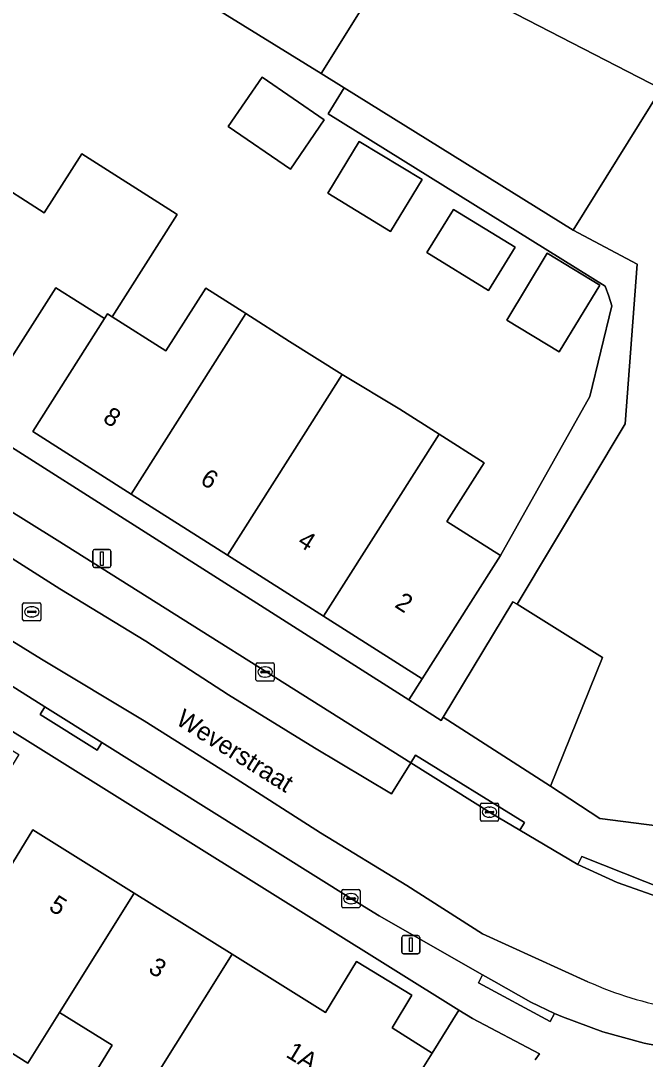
# Model space of a CAD drawing. Extents: x 160856 to 161310, y 384024 to 384878.
# Drawn here: x 161164.7 to 161199.1, y 384371.7 to 384428.8 of the extents above; entities that cross this region are included whole.
import ezdxf

# ---------------------------------------------------------------- set-up
doc = ezdxf.new("R2010")
doc.units = 0
for name, color, linetype in [('IMGEO_Erf', 7, 'Continuous'), ('IMGEO_Kolk', 7, 'Continuous'), ('IMGEO_Lichtmast', 7, 'Continuous'), ('IMGEO_Muur', 7, 'Continuous'), ('IMGEO_Openbare_ruimte_label', 7, 'Continuous'), ('IMGEO_Pand', 7, 'Continuous'), ('IMGEO_Pand_nummerreeks', 7, 'Continuous'), ('IMGEO_Parkeervlak_open', 7, 'Continuous'), ('IMGEO_Rijbaan_lokaal_open', 7, 'Continuous'), ('IMGEO_Rioolput', 7, 'Continuous'), ('IMGEO_Voetpad_open', 7, 'Continuous')]:
    doc.layers.add(name, color=color, linetype=linetype)

msp = doc.modelspace()

# ---------------------------------------------------------------- linework, layer by layer
at = {"layer": 'IMGEO_Erf'}
for points in [[(161201.696, 384458.913), (161189.991, 384439.907), (161185.695, 384432.994), (161191.381, 384429.454), (161199.953, 384425.042), (161195.111, 384417.263), (161198.633, 384415.4), (161197.968, 384406.629), (161192.028, 384396.7), (161196.721, 384393.764), (161193.875, 384386.706), (161196.583, 384384.913), (161200.423, 384384.422)], [(161162.986, 384420.159), (161166.037, 384418.22), (161168.098, 384421.463), (161173.083, 384418.296), (161173.348, 384418.127), (161169.779, 384412.511), (161172.727, 384410.638), (161174.918, 384414.085), (161177.124, 384412.683), (161179.529, 384411.155), (161182.409, 384409.325), (161185.586, 384407.428), (161187.75, 384406.052), (161190.226, 384404.479), (161188.169, 384401.243), (161191.11, 384399.375), (161196.031, 384408.12), (161197.242, 384413.103), (161197.08, 384413.632), (161196.872, 384414.19), (161181.639, 384423.671), (161182.526, 384425.096), (161181.267, 384425.88), (161162.542, 384437.439)], [(161167.7, 384369.086), (161169.779, 384372.467), (161166.879, 384374.249), (161165.143, 384371.47), (161162.099, 384373.371), (161161.623, 384372.596), (161160.615, 384373.216), (161156.355, 384375.834), (161159.968, 384381.713), (161156.917, 384383.588), (161154.836, 384380.203), (161152.558, 384381.603), (161150.282, 384383.002), (161152.396, 384386.442), (161149.375, 384388.298), (161146.354, 384390.155), (161144.337, 384386.873), (161141.873, 384388.387), (161136.861, 384380.343), (161138.437, 384378.386), (161142.654, 384373.398), (161146.826, 384368.45)]]:
    msp.add_lwpolyline(points, dxfattribs=at)
for points in [[(161176.152, 384422.961), (161178.018, 384425.683), (161181.434, 384423.341), (161179.567, 384420.619)], [(161181.619, 384419.302), (161183.346, 384422.149), (161186.807, 384420.049), (161185.08, 384417.202)], [(161169.346, 384412.403), (161166.673, 384414.102), (161164.109, 384410.066), (161158.74, 384413.478), (161153.368, 384416.891), (161155.136, 384419.675), (161152.235, 384421.518), (161148.364, 384415.421), (161186.074, 384391.45), (161186.807, 384392.603), (161181.391, 384396.044), (161176.106, 384399.403), (161170.82, 384402.762), (161165.406, 384406.202)], [(161188.534, 384418.411), (161191.917, 384416.33), (161190.46, 384413.96), (161187.077, 384416.041)], [(161193.691, 384415.996), (161196.573, 384414.247), (161194.343, 384410.572), (161191.461, 384412.321)], [(161151.548, 384397.653), (161148.727, 384399.401), (161148.197, 384398.55), (161153.626, 384395.214), (161158.923, 384391.959), (161164.647, 384388.441), (161161.016, 384382.534), (161163.423, 384381.055), (161165.417, 384384.3), (161170.985, 384380.821), (161176.362, 384377.462), (161181.501, 384374.251), (161183.21, 384377.056), (161186.253, 384375.201), (161185.155, 384373.42), (161187.358, 384372.015), (161188.834, 384374.379)]]:
    msp.add_lwpolyline(points, close=True, dxfattribs=at)
at = {"layer": 'IMGEO_Kolk'}
for p, q in [((161177.677, 384392.552), (161177.677, 384393.404)), ((161177.752, 384393.478), (161178.604, 384393.478)), ((161178.165, 384393.258), (161178.19, 384393.258)), ((161178.678, 384393.404), (161178.678, 384392.552)), ((161177.936, 384392.972), (161177.936, 384392.984)), ((161178.374, 384392.935), (161177.976, 384392.935)), ((161177.979, 384393.021), (161178.377, 384393.021)), ((161178.188, 384392.698), (161178.163, 384392.698)), ((161178.42, 384392.984), (161178.42, 384392.972)), ((161178.604, 384392.478), (161177.752, 384392.478)), ((161190.013, 384384.844), (161190.013, 384385.696)), ((161190.088, 384385.77), (161190.94, 384385.77)), ((161191.014, 384385.696), (161191.014, 384384.844)), ((161190.272, 384385.264), (161190.272, 384385.276)), ((161190.71, 384385.227), (161190.312, 384385.227)), ((161190.315, 384385.313), (161190.713, 384385.313)), ((161190.501, 384385.55), (161190.526, 384385.55)), ((161190.756, 384385.276), (161190.756, 384385.264)), ((161190.94, 384384.77), (161190.088, 384384.77)), ((161190.524, 384384.99), (161190.499, 384384.99)), ((161182.397, 384380.091), (161182.397, 384380.943)), ((161182.472, 384381.017), (161183.324, 384381.017)), ((161182.656, 384380.511), (161182.656, 384380.523)), ((161182.699, 384380.56), (161183.097, 384380.56)), ((161182.885, 384380.797), (161182.91, 384380.797)), ((161183.14, 384380.523), (161183.14, 384380.511)), ((161183.398, 384380.943), (161183.398, 384380.091)), ((161183.324, 384380.017), (161182.472, 384380.017)), ((161183.094, 384380.474), (161182.696, 384380.474)), ((161182.908, 384380.237), (161182.883, 384380.237))]:
    msp.add_line(p, q, dxfattribs=at)
for points in [[(161177.677, 384392.552), (161177.677, 384393.404)], [(161177.752, 384393.478), (161178.604, 384393.478)], [(161178.678, 384393.404), (161178.678, 384392.552)], [(161178.604, 384392.478), (161177.752, 384392.478)], [(161190.013, 384384.844), (161190.013, 384385.696)], [(161190.088, 384385.77), (161190.94, 384385.77)], [(161191.014, 384385.696), (161191.014, 384384.844)], [(161190.94, 384384.77), (161190.088, 384384.77)], [(161182.397, 384380.091), (161182.397, 384380.943)], [(161182.472, 384381.017), (161183.324, 384381.017)], [(161183.398, 384380.943), (161183.398, 384380.091)], [(161183.324, 384380.017), (161182.472, 384380.017)]]:
    msp.add_lwpolyline(points, dxfattribs=at)
for centre, radius, start, end in [((161177.754, 384393.402), 0.0765, 91.552, 178.448), ((161177.754, 384393.402), 0.0765, 91.552, 178.448), ((161178.602, 384393.402), 0.0765, 1.552, 88.448), ((161178.602, 384393.402), 0.0765, 1.552, 88.448), ((161177.754, 384392.554), 0.0765, 181.552, 268.448), ((161177.754, 384392.554), 0.0765, 181.552, 268.448), ((161177.976, 384392.981), 0.0403, 85.8775, 175.7526), ((161177.973, 384392.971), 0.0366, 178.938, 274.7102), ((161178.377, 384392.978), 0.043, 264.8664, 352.4533), ((161178.381, 384392.983), 0.0386, 1.7309, 96.639), ((161178.602, 384392.554), 0.0765, 271.552, 358.448), ((161178.602, 384392.554), 0.0765, 271.552, 358.448), ((161190.09, 384385.694), 0.0765, 91.552, 178.448), ((161190.09, 384385.694), 0.0765, 91.552, 178.448), ((161190.938, 384385.694), 0.0765, 1.552, 88.448), ((161190.938, 384385.694), 0.0765, 1.552, 88.448), ((161190.312, 384385.273), 0.0403, 85.8775, 175.7526), ((161190.309, 384385.263), 0.0366, 178.938, 274.7102), ((161190.713, 384385.27), 0.043, 264.8664, 352.4533), ((161190.717, 384385.275), 0.0386, 1.7309, 96.639), ((161190.09, 384384.846), 0.0765, 181.552, 268.448), ((161190.09, 384384.846), 0.0765, 181.552, 268.448), ((161190.938, 384384.846), 0.0765, 271.552, 358.448), ((161190.938, 384384.846), 0.0765, 271.552, 358.448), ((161182.474, 384380.941), 0.0765, 91.552, 178.448), ((161182.474, 384380.941), 0.0765, 91.552, 178.448), ((161182.696, 384380.52), 0.0403, 85.8775, 175.7526), ((161182.693, 384380.51), 0.0366, 178.938, 274.7102), ((161183.097, 384380.517), 0.043, 264.8664, 352.4533), ((161183.101, 384380.522), 0.0386, 1.7309, 96.639), ((161183.322, 384380.941), 0.0765, 1.552, 88.448), ((161183.322, 384380.941), 0.0765, 1.552, 88.448), ((161182.474, 384380.093), 0.0765, 181.552, 268.448), ((161182.474, 384380.093), 0.0765, 181.552, 268.448), ((161183.322, 384380.093), 0.0765, 271.552, 358.448), ((161183.322, 384380.093), 0.0765, 271.552, 358.448)]:
    msp.add_arc(centre, radius, start, end, dxfattribs=at)
for centre, major_axis, ratio, start_param, end_param in [((161178.164, 384392.978), (-0.387, 0.002), 0.722429, 4.712389, 7.853982), ((161178.189, 384392.978), (-0.39, 0.002), 0.717154, 1.570796, 4.712389), ((161190.5, 384385.27), (-0.387, 0.002), 0.722429, 4.712389, 7.853982), ((161190.525, 384385.27), (-0.39, 0.002), 0.717154, 1.570796, 4.712389), ((161182.884, 384380.517), (-0.387, 0.002), 0.722429, 4.712389, 7.853982), ((161182.909, 384380.517), (-0.39, 0.002), 0.717154, 1.570796, 4.712389)]:
    msp.add_ellipse(centre, major_axis=major_axis, ratio=ratio, start_param=start_param, end_param=end_param, dxfattribs=at)
at = {"layer": 'IMGEO_Lichtmast'}
for p, q in [((161168.71, 384398.815), (161168.71, 384399.615)), ((161168.71, 384399.615), (161168.71, 384398.815)), ((161168.81, 384399.715), (161169.6, 384399.715)), ((161169.6, 384399.715), (161168.81, 384399.715)), ((161169.7, 384399.615), (161169.7, 384398.815)), ((161169.7, 384398.815), (161169.7, 384399.615)), ((161169.6, 384398.715), (161168.81, 384398.715)), ((161168.81, 384398.715), (161169.6, 384398.715)), ((161185.689, 384377.58), (161185.689, 384378.38)), ((161185.689, 384378.38), (161185.689, 384377.58)), ((161185.789, 384378.48), (161186.579, 384378.48)), ((161186.579, 384378.48), (161185.789, 384378.48)), ((161186.679, 384378.38), (161186.679, 384377.58)), ((161186.679, 384377.58), (161186.679, 384378.38)), ((161186.579, 384377.48), (161185.789, 384377.48)), ((161185.789, 384377.48), (161186.579, 384377.48))]:
    msp.add_line(p, q, dxfattribs=at)
for points in [[(161169.13, 384399.59), (161169.28, 384399.59), (161169.28, 384398.84), (161169.13, 384398.84), (161169.13, 384399.59)], [(161186.109, 384378.355), (161186.259, 384378.355), (161186.259, 384377.605), (161186.109, 384377.605), (161186.109, 384378.355)]]:
    msp.add_lwpolyline(points, dxfattribs=at)
for centre, start, end in [((161168.81, 384399.615), 90, 180), ((161168.81, 384399.615), 90, 180), ((161169.6, 384399.615), 0, 90), ((161169.6, 384399.615), 360, 90), ((161168.81, 384398.815), 180, 270), ((161168.81, 384398.815), 180, 270), ((161169.6, 384398.815), 270, 0), ((161169.6, 384398.815), 270, 0), ((161185.789, 384378.38), 90, 180), ((161185.789, 384378.38), 90, 180), ((161186.579, 384378.38), 0, 90), ((161186.579, 384378.38), 360, 90), ((161185.789, 384377.58), 180, 270), ((161185.789, 384377.58), 180, 270), ((161186.579, 384377.58), 270, 0), ((161186.579, 384377.58), 270, 0)]:
    msp.add_arc(centre, 0.1, start, end, dxfattribs=at)
at = {"layer": 'IMGEO_Muur'}
msp.add_lwpolyline([(161193.875, 384386.706), (161196.583, 384384.913)], dxfattribs=at)
at = {"layer": 'IMGEO_Pand'}
for points in [[(161191.381, 384429.454), (161185.695, 384432.994), (161181.267, 384425.88), (161182.526, 384425.096), (161195.111, 384417.263), (161199.953, 384425.042)], [(161178.018, 384425.683), (161176.152, 384422.961), (161179.567, 384420.619), (161181.434, 384423.341)], [(161186.807, 384420.049), (161183.346, 384422.149), (161181.619, 384419.302), (161185.08, 384417.202)], [(161173.348, 384418.127), (161173.083, 384418.296), (161168.098, 384421.463), (161166.037, 384418.22), (161162.986, 384420.159), (161158.74, 384413.478), (161164.109, 384410.066), (161166.673, 384414.102), (161169.346, 384412.403), (161169.519, 384412.676), (161169.779, 384412.511)], [(161191.917, 384416.33), (161188.534, 384418.411), (161187.077, 384416.041), (161190.46, 384413.96)], [(161193.691, 384415.996), (161191.461, 384412.321), (161194.343, 384410.572), (161196.573, 384414.247)], [(161169.779, 384412.511), (161169.519, 384412.676), (161169.346, 384412.403), (161165.406, 384406.202), (161170.82, 384402.762), (161177.124, 384412.683), (161174.918, 384414.085), (161172.727, 384410.638)], [(161182.409, 384409.325), (161179.529, 384411.155), (161177.124, 384412.683), (161170.82, 384402.762), (161176.106, 384399.403), (161180.287, 384405.985)], [(161187.75, 384406.052), (161185.586, 384407.428), (161182.409, 384409.325), (161180.287, 384405.985), (161176.106, 384399.403), (161181.391, 384396.044)], [(161187.75, 384406.052), (161181.391, 384396.044), (161186.807, 384392.603), (161189.489, 384396.824), (161191.11, 384399.375), (161188.169, 384401.243), (161190.226, 384404.479)], [(161192.028, 384396.7), (161191.803, 384396.84), (161187.96, 384390.486), (161193.875, 384386.706), (161196.721, 384393.764)], [(161166.879, 384374.249), (161170.985, 384380.821), (161165.417, 384384.3), (161163.423, 384381.055), (161161.016, 384382.534), (161160.622, 384382.776), (161159.968, 384381.713), (161156.355, 384375.834), (161160.615, 384373.216), (161161.623, 384372.596), (161162.099, 384373.371), (161165.143, 384371.47)], [(161166.879, 384374.249), (161169.779, 384372.467), (161167.7, 384369.086), (161170.177, 384367.564), (161176.362, 384377.462), (161170.985, 384380.821)], [(161170.177, 384367.564), (161172.472, 384366.154), (161174.52, 384369.487), (161177.368, 384367.737), (161175.322, 384364.407), (161178.276, 384362.591), (161179.376, 384364.381), (161181.697, 384362.955), (161184.709, 384367.775), (161187.358, 384372.015), (161185.155, 384373.42), (161186.253, 384375.201), (161183.21, 384377.056), (161181.501, 384374.251), (161176.362, 384377.462)]]:
    msp.add_lwpolyline(points, close=True, dxfattribs=at)
at = {"layer": 'IMGEO_Parkeervlak_open'}
for points in [[(161151.062, 384402.975), (161146.008, 384406.167), (161144.922, 384404.413), (161152.687, 384399.604), (161160.279, 384394.704), (161166.079, 384391.067), (161169.206, 384389.105), (161182.932, 384380.497), (161184.445, 384379.576), (161190.138, 384376.327), (161190.747, 384375.979), (161192.788, 384374.824), (161194.093, 384374.206), (161194.518, 384374.023), (161196.738, 384373.197), (161199.023, 384372.573), (161200.337, 384372.311), (161200.602, 384372.266), (161200.868, 384372.224), (161215.621, 384370.602), (161215.832, 384370.582), (161216.078, 384372.531), (161203.322, 384374.176), (161200.728, 384374.476)], [(161195.927, 384375.949), (161190.122, 384378.571), (161185.977, 384381.245), (161181.233, 384384.124), (161176.598, 384387.111), (161171.532, 384390.289), (161165.885, 384393.676), (161161.225, 384396.555), (161156.159, 384399.755), (161151.062, 384402.975)]]:
    msp.add_lwpolyline(points, dxfattribs=at)
msp.add_lwpolyline([(161166.751, 384400.227), (161163.782, 384402.08), (161162.639, 384400.248), (161166.893, 384397.546), (161171.616, 384394.663), (161176.173, 384391.728), (161180.896, 384388.81), (161185.129, 384386.27), (161186.195, 384387.99)], close=True, dxfattribs=at)
msp.add_arc((161204.17, 384394.256), 20.077, 245.759, 260.1278, dxfattribs=at)
at = {"layer": 'IMGEO_Rijbaan_lokaal_open'}
for points in [[(161123.051, 384415.806), (161123.617, 384415.598), (161129.148, 384413.563), (161130.592, 384412.947), (161133.214, 384411.576), (161138.618, 384408.252), (161144.301, 384404.797), (161144.922, 384404.413), (161146.008, 384406.167), (161151.062, 384402.975), (161156.159, 384399.755), (161161.225, 384396.555), (161165.885, 384393.676), (161171.532, 384390.289), (161176.598, 384387.111), (161181.233, 384384.124), (161185.977, 384381.245), (161190.122, 384378.571), (161195.927, 384375.949)], [(161200.728, 384374.476), (161203.322, 384374.176), (161216.078, 384372.531), (161216.546, 384376.235), (161212.028, 384376.813), (161206.14, 384377.597), (161201.287, 384378.204), (161201.373, 384380.217), (161201.379, 384380.358), (161200.031, 384380.537), (161199.77, 384380.615), (161197.526, 384381.408), (161195.361, 384382.398), (161192.181, 384384.28), (161190.666, 384385.177), (161186.195, 384387.99), (161185.129, 384386.27), (161180.896, 384388.81), (161176.173, 384391.728), (161171.616, 384394.663), (161166.893, 384397.546), (161162.639, 384400.248), (161163.782, 384402.08), (161163.368, 384402.338)]]:
    msp.add_lwpolyline(points, dxfattribs=at)
msp.add_arc((161204.17, 384394.256), 20.077, 245.759, 260.1278, dxfattribs=at)
at = {"layer": 'IMGEO_Rioolput'}
for p, q in [((161164.851, 384395.858), (161164.851, 384396.71)), ((161164.926, 384396.784), (161165.778, 384396.784)), ((161165.339, 384396.564), (161165.364, 384396.564)), ((161165.852, 384396.71), (161165.852, 384395.858)), ((161165.11, 384396.278), (161165.11, 384396.29)), ((161165.548, 384396.241), (161165.15, 384396.241)), ((161165.153, 384396.327), (161165.551, 384396.327)), ((161165.362, 384396.004), (161165.337, 384396.004)), ((161165.594, 384396.29), (161165.594, 384396.278)), ((161165.778, 384395.784), (161164.926, 384395.784))]:
    msp.add_line(p, q, dxfattribs=at)
for points in [[(161164.851, 384395.858), (161164.851, 384396.71)], [(161164.926, 384396.784), (161165.778, 384396.784)], [(161165.852, 384396.71), (161165.852, 384395.858)], [(161165.778, 384395.784), (161164.926, 384395.784)]]:
    msp.add_lwpolyline(points, dxfattribs=at)
for centre, radius, start, end in [((161164.928, 384396.708), 0.0765, 91.552, 178.448), ((161164.928, 384396.708), 0.0765, 91.552, 178.448), ((161165.776, 384396.708), 0.0765, 1.552, 88.448), ((161165.776, 384396.708), 0.0765, 1.552, 88.448), ((161165.15, 384396.287), 0.0403, 85.8775, 175.7526), ((161165.147, 384396.277), 0.0366, 178.938, 274.7102), ((161165.551, 384396.284), 0.043, 264.8664, 352.4533), ((161165.555, 384396.289), 0.0386, 1.7309, 96.639), ((161164.928, 384395.86), 0.0765, 181.552, 268.448), ((161164.928, 384395.86), 0.0765, 181.552, 268.448), ((161165.776, 384395.86), 0.0765, 271.552, 358.448), ((161165.776, 384395.86), 0.0765, 271.552, 358.448)]:
    msp.add_arc(centre, radius, start, end, dxfattribs=at)
for centre, major_axis, ratio, start_param, end_param in [((161165.338, 384396.284), (-0.387, 0.002), 0.722429, 4.712389, 7.853982), ((161165.363, 384396.284), (-0.39, 0.002), 0.717154, 1.570796, 4.712389)]:
    msp.add_ellipse(centre, major_axis=major_axis, ratio=ratio, start_param=start_param, end_param=end_param, dxfattribs=at)
at = {"layer": 'IMGEO_Voetpad_open'}
for points in [[(161162.542, 384437.439), (161181.267, 384425.88), (161185.695, 384432.994)], [(161222.465, 384379.543), (161220.779, 384382.081), (161216.979, 384382.453), (161203.696, 384384.003), (161200.423, 384384.422), (161196.583, 384384.913), (161193.875, 384386.706), (161187.96, 384390.486), (161187.857, 384390.316), (161186.074, 384391.45), (161148.364, 384415.421)], [(161144.11, 384414.307), (161147.003, 384412.517), (161147.261, 384412.924), (161150.507, 384410.888), (161150.261, 384410.5), (161151.036, 384410.02), (161153.626, 384408.416), (161159.692, 384404.631), (161160.091, 384404.382), (161160.355, 384404.806), (161163.632, 384402.762), (161163.368, 384402.338), (161163.782, 384402.08), (161166.751, 384400.227), (161186.195, 384387.99), (161186.449, 384388.4), (161192.444, 384384.705), (161192.181, 384384.28), (161195.361, 384382.398), (161195.596, 384382.832), (161200.206, 384381.006)], [(161200.337, 384372.311), (161199.023, 384372.573), (161196.738, 384373.197), (161194.518, 384374.023), (161194.093, 384374.206), (161193.857, 384373.766), (161189.902, 384375.887), (161190.138, 384376.327), (161184.445, 384379.576), (161182.932, 384380.497), (161169.206, 384389.105), (161168.941, 384388.682), (161165.814, 384390.644), (161166.079, 384391.067), (161160.279, 384394.704), (161152.687, 384399.604), (161144.922, 384404.413), (161144.301, 384404.797), (161144.038, 384404.372), (161138.384, 384407.874), (161138.618, 384408.252), (161133.214, 384411.576)], [(161133.875, 384381.638), (161136.053, 384379.045), (161136.861, 384380.343), (161141.873, 384388.387), (161148.197, 384398.55), (161148.727, 384399.401), (161151.548, 384397.653), (161188.834, 384374.379), (161189.573, 384373.918), (161193.268, 384371.981), (161193.025, 384371.653)], [(161193.025, 384371.653), (161193.268, 384371.981), (161189.573, 384373.918), (161188.834, 384374.379), (161187.358, 384372.015), (161184.709, 384367.775)]]:
    msp.add_lwpolyline(points, dxfattribs=at)
for points in [[(161197.968, 384406.629), (161198.633, 384415.4), (161195.111, 384417.263), (161182.526, 384425.096), (161181.639, 384423.671), (161196.872, 384414.19), (161197.08, 384413.632), (161197.242, 384413.103), (161196.031, 384408.12), (161191.11, 384399.375), (161189.489, 384396.824), (161186.807, 384392.603), (161186.074, 384391.45), (161187.857, 384390.316), (161187.96, 384390.486), (161191.803, 384396.84), (161192.028, 384396.7)], [(161169.206, 384389.105), (161166.079, 384391.067), (161165.814, 384390.644), (161168.941, 384388.682)], [(161192.181, 384384.28), (161192.444, 384384.705), (161186.449, 384388.4), (161186.195, 384387.99), (161190.666, 384385.177)], [(161200.031, 384380.537), (161200.206, 384381.006), (161195.596, 384382.832), (161195.361, 384382.398), (161197.526, 384381.408), (161199.77, 384380.615)], [(161194.093, 384374.206), (161192.788, 384374.824), (161190.747, 384375.979), (161190.138, 384376.327), (161189.902, 384375.887), (161193.857, 384373.766)]]:
    msp.add_lwpolyline(points, close=True, dxfattribs=at)

# ---------------------------------------------------------------- texts
at = {"layer": 'IMGEO_Openbare_ruimte_label'}
msp.add_text('Weverstraat', height=1, rotation=327.9156, dxfattribs=at).set_placement((161173.21, 384390.146))
at = {"layer": 'IMGEO_Pand_nummerreeks'}
for s, rotation, p in [('8', 327.5649, (161169.202, 384406.775)), ('6', 327.5666, (161174.551, 384403.377)), ('4', 327.5666, (161179.901, 384399.977)), ('2', 327.5666, (161185.249, 384396.579)), ('5', 328.0036, (161166.229, 384379.925)), ('3', 328.0036, (161171.702, 384376.506)), ('1A', 328.9061, (161179.264, 384371.844))]:
    msp.add_text(s, height=1, rotation=rotation, dxfattribs=at).set_placement(p)

doc.saveas('drawing.dxf')
